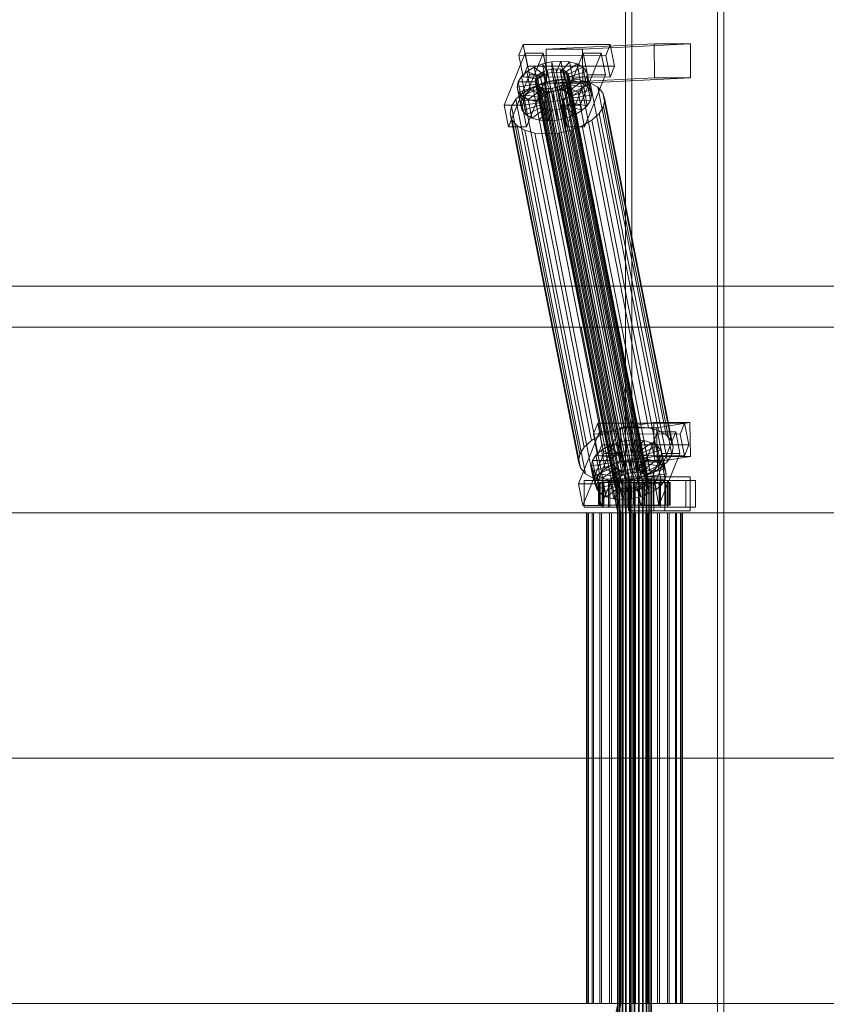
# Model space of a CAD drawing. Header units: millimetres. Extents: x -2233 to 65662, y -50530 to 6847.
# Tile 365 of 656: x 7817 to 8245, y -18130 to -17609. Entities that reach past the tile are written whole.
import ezdxf

# ---------------------------------------------------------------- set-up
doc = ezdxf.new("R2010")
doc.units = ezdxf.units.MM
doc.layers.add('superior_C01', color=7, linetype='Continuous', lineweight=0)

msp = doc.modelspace()

# ---------------------------------------------------------------- linework, layer by layer
at = {"layer": 'superior_C01'}
for p, q in [((8138.139, -17575), (8138.139, -18425)), ((8141.526, -18425), (8141.526, -17575)), ((8186.874, -18425), (8186.874, -17575)), ((8190.261, -17575), (8190.261, -18425)), ((8083.988, -17621.857), (8081.67, -17627.592)), ((8086.242, -17633.325), (8083.988, -17621.857)), ((8083.988, -17621.857), (8130.037, -17621.914)), ((8153.383, -17621.488), (8096.191, -17624.356)), ((8115.378, -17624.356), (8096.191, -17624.356)), ((8096.191, -17624.356), (8096.263, -17642.354)), ((8115.378, -17624.356), (8172.57, -17621.488)), ((8115.45, -17642.354), (8115.378, -17624.356)), ((8127.718, -17627.65), (8130.037, -17621.914)), ((8130.037, -17621.914), (8132.29, -17633.382)), ((8153.455, -17639.486), (8153.383, -17621.488)), ((8153.383, -17621.488), (8172.57, -17621.488)), ((8172.57, -17621.488), (8172.642, -17639.486)), ((8085.011, -17626.449), (8073.882, -17653.98)), ((8127.718, -17627.65), (8081.67, -17627.592)), ((8081.67, -17627.592), (8083.923, -17639.061)), ((8083.475, -17653.992), (8094.605, -17626.461)), ((8087.265, -17637.917), (8085.011, -17626.449)), ((8085.011, -17626.449), (8094.605, -17626.461)), ((8094.605, -17626.461), (8096.858, -17637.929)), ((8115.71, -17626.487), (8104.581, -17654.019)), ((8114.174, -17654.031), (8125.304, -17626.499)), ((8117.964, -17637.955), (8115.71, -17626.487)), ((8115.71, -17626.487), (8125.304, -17626.499)), ((8125.304, -17626.499), (8127.557, -17637.967)), ((8129.971, -17639.118), (8127.718, -17627.65)), ((8083.923, -17639.061), (8086.242, -17633.325)), ((8085.939, -17636.164), (8089.748, -17633.91)), ((8132.29, -17633.382), (8086.242, -17633.325)), ((8089.748, -17633.91), (8094.223, -17632.183)), ((8089.748, -17633.91), (8094.892, -17637.975)), ((8091.68, -17643.74), (8089.748, -17633.91)), ((8094.223, -17632.183), (8099.06, -17631.1)), ((8094.223, -17632.183), (8097.012, -17637.157)), ((8096.155, -17642.013), (8094.223, -17632.183)), ((8096.69, -17635.518), (8098.981, -17635.005)), ((8098.981, -17635.005), (8101.287, -17634.832)), ((8140.99, -17848.804), (8098.981, -17635.005)), ((8099.06, -17631.1), (8103.927, -17630.735)), ((8099.06, -17631.1), (8099.303, -17636.643)), ((8100.991, -17640.93), (8099.06, -17631.1)), ((8101.287, -17634.832), (8103.45, -17635.011)), ((8143.296, -17848.631), (8101.287, -17634.832)), ((8103.927, -17630.735), (8101.609, -17636.47)), ((8103.45, -17635.011), (8105.324, -17635.529)), ((8145.46, -17848.809), (8103.45, -17635.011)), ((8108.495, -17631.112), (8103.772, -17636.649)), ((8105.859, -17640.564), (8103.927, -17630.735)), ((8103.927, -17630.735), (8108.495, -17631.112)), ((8112.451, -17632.206), (8105.646, -17637.167)), ((8115.526, -17633.943), (8107.103, -17637.99)), ((8110.426, -17640.942), (8108.495, -17631.112)), ((8108.495, -17631.112), (8112.451, -17632.206)), ((8114.382, -17642.036), (8112.451, -17632.206)), ((8112.451, -17632.206), (8115.526, -17633.943)), ((8117.457, -17643.772), (8115.526, -17633.943)), ((8115.526, -17633.943), (8117.51, -17636.203)), ((8132.29, -17633.382), (8129.971, -17639.118)), ((8076.135, -17665.449), (8087.265, -17637.917)), ((8081.294, -17641.61), (8083.056, -17638.79)), ((8083.056, -17638.79), (8085.939, -17636.164)), ((8083.056, -17638.79), (8091.722, -17640.286)), ((8084.987, -17648.62), (8083.056, -17638.79)), ((8083.923, -17639.061), (8129.971, -17639.118)), ((8096.858, -17637.929), (8085.729, -17665.461)), ((8085.939, -17636.164), (8093.088, -17639.042)), ((8087.871, -17645.994), (8085.939, -17636.164)), ((8096.858, -17637.929), (8087.265, -17637.917)), ((8090.32, -17641.32), (8090.566, -17639.983)), ((8090.566, -17639.983), (8091.4, -17638.648)), ((8132.575, -17853.782), (8090.566, -17639.983)), ((8091.722, -17640.286), (8090.888, -17641.622)), ((8091.4, -17638.648), (8092.766, -17637.404)), ((8133.409, -17852.446), (8091.4, -17638.648)), ((8093.088, -17639.042), (8091.722, -17640.286)), ((8091.722, -17640.286), (8093.654, -17650.116)), ((8092.766, -17637.404), (8094.57, -17636.336)), ((8134.775, -17851.202), (8092.766, -17637.404)), ((8094.892, -17637.975), (8093.088, -17639.042)), ((8093.088, -17639.042), (8095.019, -17648.872)), ((8094.57, -17636.336), (8096.69, -17635.518)), ((8136.58, -17850.135), (8094.57, -17636.336)), ((8097.012, -17637.157), (8094.892, -17637.975)), ((8094.892, -17637.975), (8096.824, -17647.804)), ((8153.455, -17639.486), (8096.263, -17642.354)), ((8138.699, -17849.317), (8096.69, -17635.518)), ((8099.303, -17636.643), (8097.012, -17637.157)), ((8097.012, -17637.157), (8098.943, -17646.986)), ((8101.609, -17636.47), (8099.303, -17636.643)), ((8099.303, -17636.643), (8101.234, -17646.473)), ((8105.859, -17640.564), (8100.991, -17640.93)), ((8101.479, -17640.659), (8107.987, -17640.17)), ((8101.609, -17636.47), (8103.54, -17646.3)), ((8103.772, -17636.649), (8101.609, -17636.47)), ((8103.54, -17646.3), (8105.859, -17640.564)), ((8103.772, -17636.649), (8105.704, -17646.479)), ((8105.646, -17637.167), (8103.772, -17636.649)), ((8105.324, -17635.529), (8106.781, -17636.352)), ((8147.333, -17849.328), (8105.324, -17635.529)), ((8105.646, -17637.167), (8107.578, -17646.997)), ((8107.103, -17637.99), (8105.646, -17637.167)), ((8110.426, -17640.942), (8105.859, -17640.564)), ((8106.781, -17636.352), (8107.721, -17637.422)), ((8148.79, -17850.15), (8106.781, -17636.352)), ((8106.834, -17665.487), (8117.964, -17637.955)), ((8107.834, -17640.005), (8107, -17641.341)), ((8107.103, -17637.99), (8109.034, -17647.82)), ((8108.043, -17639.061), (8107.103, -17637.99)), ((8107.721, -17637.422), (8108.08, -17638.668)), ((8149.73, -17851.221), (8107.721, -17637.422)), ((8108.08, -17638.668), (8107.834, -17640.005)), ((8107.834, -17640.005), (8149.843, -17853.804)), ((8107.987, -17640.17), (8114.093, -17640.674)), ((8144.201, -17824.479), (8107.987, -17640.17)), ((8117.51, -17636.203), (8108.043, -17639.061)), ((8108.043, -17639.061), (8109.974, -17648.891)), ((8108.402, -17640.307), (8108.043, -17639.061)), ((8150.089, -17852.467), (8108.08, -17638.668)), ((8108.156, -17641.643), (8108.402, -17640.307)), ((8118.268, -17638.834), (8108.402, -17640.307)), ((8108.402, -17640.307), (8110.333, -17650.137)), ((8172.642, -17639.486), (8115.45, -17642.354)), ((8127.557, -17637.967), (8116.427, -17665.499)), ((8119.441, -17646.033), (8117.51, -17636.203)), ((8117.51, -17636.203), (8118.268, -17638.834)), ((8118.268, -17638.834), (8117.749, -17641.655)), ((8127.557, -17637.967), (8117.964, -17637.955)), ((8120.2, -17648.664), (8118.268, -17638.834)), ((8172.642, -17639.486), (8153.455, -17639.486)), ((8080.775, -17644.431), (8081.294, -17641.61)), ((8080.775, -17644.431), (8090.642, -17642.958)), ((8081.534, -17647.062), (8080.775, -17644.431)), ((8082.707, -17654.261), (8080.775, -17644.431)), ((8081.294, -17641.61), (8090.888, -17641.622)), ((8083.226, -17651.44), (8081.294, -17641.61)), ((8081.534, -17647.062), (8091.001, -17644.204)), ((8083.518, -17649.322), (8091.941, -17645.275)), ((8083.939, -17647.428), (8089.031, -17644.416)), ((8091.68, -17643.74), (8087.871, -17645.994)), ((8089.031, -17644.416), (8095.014, -17642.107)), ((8125.246, -17828.725), (8089.031, -17644.416)), ((8090.679, -17642.566), (8090.32, -17641.32)), ((8132.329, -17855.119), (8090.32, -17641.32)), ((8090.888, -17641.622), (8090.642, -17642.958)), ((8090.642, -17642.958), (8091.001, -17644.204)), ((8090.642, -17642.958), (8092.573, -17652.788)), ((8091.619, -17643.637), (8090.679, -17642.566)), ((8132.688, -17856.365), (8090.679, -17642.566)), ((8090.888, -17641.622), (8092.819, -17651.452)), ((8091.001, -17644.204), (8091.941, -17645.275)), ((8091.001, -17644.204), (8092.933, -17654.034)), ((8093.076, -17644.459), (8091.619, -17643.637)), ((8133.628, -17857.435), (8091.619, -17643.637)), ((8096.155, -17642.013), (8091.68, -17643.74)), ((8096.824, -17647.804), (8091.68, -17643.74)), ((8091.941, -17645.275), (8093.398, -17646.098)), ((8091.941, -17645.275), (8093.872, -17655.105)), ((8094.95, -17644.978), (8093.076, -17644.459)), ((8135.085, -17858.258), (8093.076, -17644.459)), ((8097.113, -17645.156), (8094.95, -17644.978)), ((8136.959, -17858.776), (8094.95, -17644.978)), ((8095.014, -17642.107), (8101.479, -17640.659)), ((8131.229, -17826.416), (8095.014, -17642.107)), ((8100.991, -17640.93), (8096.155, -17642.013)), ((8098.943, -17646.986), (8096.155, -17642.013)), ((8096.263, -17642.354), (8115.45, -17642.354)), ((8099.419, -17644.983), (8097.113, -17645.156)), ((8139.122, -17858.955), (8097.113, -17645.156)), ((8101.71, -17644.47), (8099.419, -17644.983)), ((8141.428, -17858.782), (8099.419, -17644.983)), ((8101.234, -17646.473), (8100.991, -17640.93)), ((8137.694, -17824.968), (8101.479, -17640.659)), ((8103.83, -17643.652), (8101.71, -17644.47)), ((8143.719, -17858.269), (8101.71, -17644.47)), ((8102.032, -17646.108), (8104.151, -17645.29)), ((8105.634, -17642.585), (8103.83, -17643.652)), ((8145.839, -17857.451), (8103.83, -17643.652)), ((8104.151, -17645.29), (8105.956, -17644.223)), ((8109.295, -17649.355), (8104.151, -17645.29)), ((8104.151, -17645.29), (8106.083, -17655.12)), ((8107, -17641.341), (8105.634, -17642.585)), ((8147.643, -17856.383), (8105.634, -17642.585)), ((8105.704, -17646.479), (8110.426, -17640.942)), ((8105.956, -17644.223), (8107.322, -17642.979)), ((8113.105, -17647.101), (8105.956, -17644.223)), ((8105.956, -17644.223), (8107.887, -17654.053)), ((8149.009, -17855.139), (8107, -17641.341)), ((8107.322, -17642.979), (8108.156, -17641.643)), ((8115.988, -17644.475), (8107.322, -17642.979)), ((8107.322, -17642.979), (8109.253, -17652.809)), ((8107.578, -17646.997), (8114.382, -17642.036)), ((8108.156, -17641.643), (8117.749, -17641.655)), ((8110.087, -17651.473), (8108.156, -17641.643)), ((8109.034, -17647.82), (8117.457, -17643.772)), ((8114.382, -17642.036), (8110.426, -17640.942)), ((8115.988, -17644.475), (8113.105, -17647.101)), ((8114.093, -17640.674), (8119.381, -17642.137)), ((8150.307, -17824.984), (8114.093, -17640.674)), ((8117.457, -17643.772), (8114.382, -17642.036)), ((8117.749, -17641.655), (8115.988, -17644.475)), ((8117.919, -17654.305), (8115.988, -17644.475)), ((8119.441, -17646.033), (8117.457, -17643.772)), ((8117.749, -17641.655), (8119.681, -17651.485)), ((8119.381, -17642.137), (8123.492, -17644.459)), ((8155.596, -17826.446), (8119.381, -17642.137)), ((8123.492, -17644.459), (8126.144, -17647.481)), ((8159.707, -17828.768), (8123.492, -17644.459)), ((8077.73, -17654.709), (8080.084, -17650.939)), ((8080.084, -17650.939), (8083.939, -17647.428)), ((8116.299, -17835.248), (8080.084, -17650.939)), ((8083.518, -17649.322), (8081.534, -17647.062)), ((8083.465, -17656.892), (8081.534, -17647.062)), ((8084.987, -17648.62), (8083.226, -17651.44)), ((8086.593, -17651.059), (8083.518, -17649.322)), ((8085.449, -17659.152), (8083.518, -17649.322)), ((8120.154, -17831.737), (8083.939, -17647.428)), ((8087.871, -17645.994), (8084.987, -17648.62)), ((8093.654, -17650.116), (8084.987, -17648.62)), ((8086.593, -17651.059), (8093.398, -17646.098)), ((8095.019, -17648.872), (8087.871, -17645.994)), ((8090.549, -17652.153), (8095.271, -17646.616)), ((8092.819, -17651.452), (8093.654, -17650.116)), ((8093.398, -17646.098), (8095.271, -17646.616)), ((8093.398, -17646.098), (8095.329, -17655.927)), ((8093.654, -17650.116), (8095.019, -17648.872)), ((8095.019, -17648.872), (8096.824, -17647.804)), ((8095.116, -17652.53), (8097.435, -17646.795)), ((8095.271, -17646.616), (8097.435, -17646.795)), ((8095.271, -17646.616), (8097.203, -17656.446)), ((8096.824, -17647.804), (8098.943, -17646.986)), ((8097.435, -17646.795), (8099.741, -17646.622)), ((8097.435, -17646.795), (8099.366, -17656.624)), ((8098.943, -17646.986), (8101.234, -17646.473)), ((8099.741, -17646.622), (8102.032, -17646.108)), ((8099.984, -17652.165), (8099.741, -17646.622)), ((8099.741, -17646.622), (8101.672, -17656.451)), ((8101.234, -17646.473), (8103.54, -17646.3)), ((8104.82, -17651.082), (8102.032, -17646.108)), ((8102.032, -17646.108), (8103.963, -17655.938)), ((8103.54, -17646.3), (8105.704, -17646.479)), ((8109.295, -17649.355), (8104.82, -17651.082)), ((8105.704, -17646.479), (8107.578, -17646.997)), ((8107.578, -17646.997), (8109.034, -17647.82)), ((8109.034, -17647.82), (8109.974, -17648.891)), ((8113.105, -17647.101), (8109.295, -17649.355)), ((8111.227, -17659.184), (8109.295, -17649.355)), ((8109.974, -17648.891), (8119.441, -17646.033)), ((8109.974, -17648.891), (8110.333, -17650.137)), ((8110.333, -17650.137), (8110.087, -17651.473)), ((8110.333, -17650.137), (8120.2, -17648.664)), ((8115.036, -17656.931), (8113.105, -17647.101)), ((8120.2, -17648.664), (8119.441, -17646.033)), ((8119.681, -17651.485), (8120.2, -17648.664)), ((8126.144, -17647.481), (8127.158, -17650.998)), ((8162.359, -17831.79), (8126.144, -17647.481)), ((8127.158, -17650.998), (8126.464, -17654.769)), ((8163.373, -17835.307), (8127.158, -17650.998)), ((8083.475, -17653.992), (8073.882, -17653.98)), ((8073.882, -17653.98), (8076.135, -17665.449)), ((8077.036, -17658.48), (8077.73, -17654.709)), ((8113.945, -17839.018), (8077.73, -17654.709)), ((8083.226, -17651.44), (8082.707, -17654.261)), ((8092.573, -17652.788), (8082.707, -17654.261)), ((8082.707, -17654.261), (8083.465, -17656.892)), ((8092.819, -17651.452), (8083.226, -17651.44)), ((8092.933, -17654.034), (8083.465, -17656.892)), ((8085.729, -17665.461), (8083.475, -17653.992)), ((8093.872, -17655.105), (8085.449, -17659.152)), ((8090.549, -17652.153), (8086.593, -17651.059)), ((8088.524, -17660.889), (8086.593, -17651.059)), ((8095.329, -17655.927), (8088.524, -17660.889)), ((8095.116, -17652.53), (8090.549, -17652.153)), ((8092.48, -17661.983), (8090.549, -17652.153)), ((8092.573, -17652.788), (8092.819, -17651.452)), ((8092.933, -17654.034), (8092.573, -17652.788)), ((8093.872, -17655.105), (8092.933, -17654.034)), ((8095.329, -17655.927), (8093.872, -17655.105)), ((8099.984, -17652.165), (8095.116, -17652.53)), ((8097.048, -17662.36), (8095.116, -17652.53)), ((8097.203, -17656.446), (8095.329, -17655.927)), ((8104.82, -17651.082), (8099.984, -17652.165)), ((8101.916, -17661.995), (8099.984, -17652.165)), ((8103.963, -17655.938), (8101.672, -17656.451)), ((8106.083, -17655.12), (8103.963, -17655.938)), ((8103.963, -17655.938), (8106.752, -17660.912)), ((8114.174, -17654.031), (8104.581, -17654.019)), ((8104.581, -17654.019), (8106.834, -17665.487)), ((8106.752, -17660.912), (8104.82, -17651.082)), ((8107.887, -17654.053), (8106.083, -17655.12)), ((8106.083, -17655.12), (8111.227, -17659.184)), ((8109.253, -17652.809), (8107.887, -17654.053)), ((8107.887, -17654.053), (8115.036, -17656.931)), ((8110.087, -17651.473), (8109.253, -17652.809)), ((8109.253, -17652.809), (8117.919, -17654.305)), ((8119.681, -17651.485), (8110.087, -17651.473)), ((8116.427, -17665.499), (8114.174, -17654.031)), ((8115.036, -17656.931), (8117.919, -17654.305)), ((8117.919, -17654.305), (8119.681, -17651.485)), ((8126.464, -17654.769), (8124.11, -17658.539)), ((8126.464, -17654.769), (8162.679, -17839.078)), ((8078.05, -17661.997), (8077.036, -17658.48)), ((8113.251, -17842.789), (8077.036, -17658.48)), ((8083.465, -17656.892), (8085.449, -17659.152)), ((8085.449, -17659.152), (8088.524, -17660.889)), ((8088.524, -17660.889), (8092.48, -17661.983)), ((8097.203, -17656.446), (8092.48, -17661.983)), ((8099.366, -17656.624), (8097.048, -17662.36)), ((8099.366, -17656.624), (8097.203, -17656.446)), ((8101.672, -17656.451), (8099.366, -17656.624)), ((8101.672, -17656.451), (8101.916, -17661.995)), ((8101.916, -17661.995), (8106.752, -17660.912)), ((8106.752, -17660.912), (8111.227, -17659.184)), ((8111.227, -17659.184), (8115.036, -17656.931)), ((8124.11, -17658.539), (8120.255, -17662.05)), ((8160.325, -17842.848), (8124.11, -17658.539)), ((8076.135, -17665.449), (8085.729, -17665.461)), ((8080.702, -17665.019), (8078.05, -17661.997)), ((8114.265, -17846.306), (8078.05, -17661.997)), ((8084.813, -17667.341), (8080.702, -17665.019)), ((8116.917, -17849.328), (8080.702, -17665.019)), ((8092.48, -17661.983), (8097.048, -17662.36)), ((8097.048, -17662.36), (8101.916, -17661.995)), ((8106.834, -17665.487), (8116.427, -17665.499)), ((8115.163, -17665.062), (8109.18, -17667.371)), ((8120.255, -17662.05), (8115.163, -17665.062)), ((8151.378, -17849.371), (8115.163, -17665.062)), ((8156.47, -17846.359), (8120.255, -17662.05)), ((8090.102, -17668.803), (8084.813, -17667.341)), ((8121.028, -17851.65), (8084.813, -17667.341)), ((8096.208, -17669.308), (8090.102, -17668.803)), ((8126.317, -17853.113), (8090.102, -17668.803)), ((8102.715, -17668.819), (8096.208, -17669.308)), ((8132.423, -17853.617), (8096.208, -17669.308)), ((8109.18, -17667.371), (8102.715, -17668.819)), ((8138.93, -17853.128), (8102.715, -17668.819)), ((8145.395, -17851.68), (8109.18, -17667.371)), ((1105.699, -17750), (10210.031, -17750)), ((10211.451, -17750), (1107.119, -17750)), ((7538.801, -17771.702), (8114.694, -17771.702)), ((8116.378, -17771.702), (7540.485, -17771.702)), ((8114.694, -17771.702), (8134.009, -17870)), ((8114.694, -17771.702), (8116.378, -17771.702)), ((8114.694, -17771.702), (8546.614, -17771.702)), ((8135.692, -17870), (8116.378, -17771.702)), ((8548.297, -17771.702), (8116.378, -17771.702)), ((8123.422, -17822.549), (8121.104, -17828.285)), ((8125.676, -17834.017), (8123.422, -17822.549)), ((8123.422, -17822.549), (8169.471, -17822.606)), ((8153.072, -17822.189), (8135.544, -17825.057)), ((8153.307, -17840.17), (8153.072, -17822.189)), ((8153.072, -17822.189), (8172.259, -17822.189)), ((8154.73, -17825.057), (8172.259, -17822.189)), ((8167.152, -17828.342), (8169.471, -17822.606)), ((8169.471, -17822.606), (8171.724, -17834.074)), ((8172.259, -17822.189), (8172.493, -17840.17)), ((8124.445, -17827.141), (8113.316, -17854.673)), ((8167.152, -17828.342), (8121.104, -17828.285)), ((8121.104, -17828.285), (8123.357, -17839.753)), ((8122.909, -17854.685), (8134.039, -17827.153)), ((8126.699, -17838.609), (8124.445, -17827.141)), ((8124.445, -17827.141), (8134.039, -17827.153)), ((8131.229, -17826.416), (8125.246, -17828.725)), ((8137.694, -17824.968), (8131.229, -17826.416)), ((8134.039, -17827.153), (8136.292, -17838.621)), ((8154.73, -17825.057), (8135.544, -17825.057)), ((8135.544, -17825.057), (8135.778, -17843.038)), ((8144.201, -17824.479), (8137.694, -17824.968)), ((8155.144, -17827.179), (8144.015, -17854.711)), ((8150.307, -17824.984), (8144.201, -17824.479)), ((8155.596, -17826.446), (8150.307, -17824.984)), ((8153.608, -17854.723), (8164.738, -17827.191)), ((8154.965, -17843.038), (8154.73, -17825.057)), ((8157.398, -17838.647), (8155.144, -17827.179)), ((8155.144, -17827.179), (8164.738, -17827.191)), ((8159.707, -17828.768), (8155.596, -17826.446)), ((8164.738, -17827.191), (8166.991, -17838.659)), ((8169.405, -17839.81), (8167.152, -17828.342)), ((8120.154, -17831.737), (8116.299, -17835.248)), ((8125.246, -17828.725), (8120.154, -17831.737)), ((8129.182, -17834.603), (8133.657, -17832.875)), ((8133.657, -17832.875), (8138.494, -17831.792)), ((8133.657, -17832.875), (8136.446, -17837.849)), ((8135.589, -17842.705), (8133.657, -17832.875)), ((8138.494, -17831.792), (8143.361, -17831.427)), ((8138.494, -17831.792), (8138.737, -17837.336)), ((8140.425, -17841.622), (8138.494, -17831.792)), ((8143.361, -17831.427), (8141.043, -17837.163)), ((8147.929, -17831.804), (8143.206, -17837.341)), ((8145.293, -17841.257), (8143.361, -17831.427)), ((8143.361, -17831.427), (8147.929, -17831.804)), ((8151.885, -17832.898), (8145.08, -17837.86)), ((8149.86, -17841.634), (8147.929, -17831.804)), ((8147.929, -17831.804), (8151.885, -17832.898)), ((8153.816, -17842.728), (8151.885, -17832.898)), ((8151.885, -17832.898), (8154.96, -17834.635)), ((8162.359, -17831.79), (8159.707, -17828.768)), ((8163.373, -17835.307), (8162.359, -17831.79)), ((8116.299, -17835.248), (8113.945, -17839.018)), ((8115.569, -17866.141), (8126.699, -17838.609)), ((8122.49, -17839.482), (8125.373, -17836.856)), ((8123.357, -17839.753), (8125.676, -17834.017)), ((8136.292, -17838.621), (8125.163, -17866.153)), ((8125.373, -17836.856), (8129.182, -17834.603)), ((8125.373, -17836.856), (8132.522, -17839.734)), ((8127.305, -17846.686), (8125.373, -17836.856)), ((8171.724, -17834.074), (8125.676, -17834.017)), ((8136.292, -17838.621), (8126.699, -17838.609)), ((8129.182, -17834.603), (8134.326, -17838.667)), ((8131.114, -17844.433), (8129.182, -17834.603)), ((8134.326, -17838.667), (8132.522, -17839.734)), ((8136.446, -17837.849), (8134.326, -17838.667)), ((8134.326, -17838.667), (8136.258, -17848.497)), ((8138.737, -17837.336), (8136.446, -17837.849)), ((8136.446, -17837.849), (8138.377, -17847.679)), ((8141.043, -17837.163), (8138.737, -17837.336)), ((8138.737, -17837.336), (8140.668, -17847.165)), ((8141.043, -17837.163), (8142.974, -17846.992)), ((8143.206, -17837.341), (8141.043, -17837.163)), ((8143.206, -17837.341), (8145.138, -17847.171)), ((8145.08, -17837.86), (8143.206, -17837.341)), ((8145.08, -17837.86), (8147.012, -17847.689)), ((8146.537, -17838.682), (8145.08, -17837.86)), ((8146.268, -17866.179), (8157.398, -17838.647)), ((8154.96, -17834.635), (8146.537, -17838.682)), ((8146.537, -17838.682), (8148.468, -17848.512)), ((8147.477, -17839.753), (8146.537, -17838.682)), ((8156.944, -17836.895), (8147.477, -17839.753)), ((8156.891, -17844.465), (8154.96, -17834.635)), ((8154.96, -17834.635), (8156.944, -17836.895)), ((8166.991, -17838.659), (8155.861, -17866.191)), ((8158.875, -17846.725), (8156.944, -17836.895)), ((8156.944, -17836.895), (8157.702, -17839.526)), ((8166.991, -17838.659), (8157.398, -17838.647)), ((8162.679, -17839.078), (8163.373, -17835.307)), ((8171.724, -17834.074), (8169.405, -17839.81)), ((8113.945, -17839.018), (8113.251, -17842.789)), ((8113.251, -17842.789), (8114.265, -17846.306)), ((8120.209, -17845.123), (8120.728, -17842.302)), ((8120.209, -17845.123), (8130.076, -17843.65)), ((8120.728, -17842.302), (8122.49, -17839.482)), ((8120.728, -17842.302), (8130.322, -17842.314)), ((8122.66, -17852.132), (8120.728, -17842.302)), ((8122.49, -17839.482), (8131.156, -17840.978)), ((8124.421, -17849.312), (8122.49, -17839.482)), ((8123.357, -17839.753), (8169.405, -17839.81)), ((8130.322, -17842.314), (8130.076, -17843.65)), ((8130.076, -17843.65), (8130.435, -17844.897)), ((8130.076, -17843.65), (8132.007, -17853.48)), ((8131.156, -17840.978), (8130.322, -17842.314)), ((8130.322, -17842.314), (8132.253, -17852.144)), ((8135.589, -17842.705), (8131.114, -17844.433)), ((8132.522, -17839.734), (8131.156, -17840.978)), ((8131.156, -17840.978), (8133.088, -17850.808)), ((8132.522, -17839.734), (8134.453, -17849.564)), ((8140.425, -17841.622), (8135.589, -17842.705)), ((8138.377, -17847.679), (8135.589, -17842.705)), ((8153.307, -17840.17), (8135.778, -17843.038)), ((8135.778, -17843.038), (8154.965, -17843.038)), ((8145.293, -17841.257), (8140.425, -17841.622)), ((8140.668, -17847.165), (8140.425, -17841.622)), ((8142.974, -17846.992), (8145.293, -17841.257)), ((8145.138, -17847.171), (8149.86, -17841.634)), ((8149.86, -17841.634), (8145.293, -17841.257)), ((8145.39, -17844.915), (8146.756, -17843.671)), ((8146.756, -17843.671), (8147.59, -17842.335)), ((8155.422, -17845.167), (8146.756, -17843.671)), ((8146.756, -17843.671), (8148.687, -17853.501)), ((8147.012, -17847.689), (8153.816, -17842.728)), ((8147.477, -17839.753), (8149.408, -17849.583)), ((8147.836, -17840.999), (8147.477, -17839.753)), ((8147.59, -17842.335), (8147.836, -17840.999)), ((8147.59, -17842.335), (8157.183, -17842.347)), ((8149.521, -17852.165), (8147.59, -17842.335)), ((8157.702, -17839.526), (8147.836, -17840.999)), ((8147.836, -17840.999), (8149.767, -17850.829)), ((8153.816, -17842.728), (8149.86, -17841.634)), ((8172.493, -17840.17), (8153.307, -17840.17)), ((8156.891, -17844.465), (8153.816, -17842.728)), ((8172.493, -17840.17), (8154.965, -17843.038)), ((8157.183, -17842.347), (8155.422, -17845.167)), ((8156.47, -17846.359), (8160.325, -17842.848)), ((8157.702, -17839.526), (8157.183, -17842.347)), ((8157.183, -17842.347), (8159.115, -17852.177)), ((8159.634, -17849.356), (8157.702, -17839.526)), ((8160.325, -17842.848), (8162.679, -17839.078)), ((8114.265, -17846.306), (8116.917, -17849.328)), ((8120.968, -17847.754), (8120.209, -17845.123)), ((8122.141, -17854.953), (8120.209, -17845.123)), ((8120.968, -17847.754), (8130.435, -17844.897)), ((8122.952, -17850.015), (8120.968, -17847.754)), ((8122.899, -17857.584), (8120.968, -17847.754)), ((8122.952, -17850.015), (8131.375, -17845.967)), ((8127.305, -17846.686), (8124.421, -17849.312)), ((8126.027, -17851.751), (8132.832, -17846.79)), ((8131.114, -17844.433), (8127.305, -17846.686)), ((8134.453, -17849.564), (8127.305, -17846.686)), ((8129.983, -17852.845), (8134.705, -17847.308)), ((8130.435, -17844.897), (8131.375, -17845.967)), ((8130.435, -17844.897), (8132.367, -17854.726)), ((8136.258, -17848.497), (8131.114, -17844.433)), ((8131.375, -17845.967), (8132.832, -17846.79)), ((8131.375, -17845.967), (8133.306, -17855.797)), ((8132.832, -17846.79), (8134.705, -17847.308)), ((8132.832, -17846.79), (8134.763, -17856.62)), ((8134.453, -17849.564), (8136.258, -17848.497)), ((8134.55, -17853.223), (8136.869, -17847.487)), ((8134.705, -17847.308), (8136.869, -17847.487)), ((8134.705, -17847.308), (8136.637, -17857.138)), ((8136.258, -17848.497), (8138.377, -17847.679)), ((8136.869, -17847.487), (8139.175, -17847.314)), ((8136.869, -17847.487), (8138.8, -17857.317)), ((8138.377, -17847.679), (8140.668, -17847.165)), ((8140.99, -17848.804), (8138.699, -17849.317)), ((8139.175, -17847.314), (8141.466, -17846.801)), ((8139.418, -17852.857), (8139.175, -17847.314)), ((8139.175, -17847.314), (8141.106, -17857.144)), ((8140.668, -17847.165), (8142.974, -17846.992)), ((8143.296, -17848.631), (8140.99, -17848.804)), ((8141.466, -17846.801), (8143.585, -17845.983)), ((8144.254, -17851.774), (8141.466, -17846.801)), ((8141.466, -17846.801), (8143.397, -17856.631)), ((8142.974, -17846.992), (8145.138, -17847.171)), ((8145.46, -17848.809), (8143.296, -17848.631)), ((8143.585, -17845.983), (8145.39, -17844.915)), ((8148.729, -17850.047), (8143.585, -17845.983)), ((8143.585, -17845.983), (8145.517, -17855.812)), ((8145.138, -17847.171), (8147.012, -17847.689)), ((8152.539, -17847.793), (8145.39, -17844.915)), ((8145.39, -17844.915), (8147.321, -17854.745)), ((8147.333, -17849.328), (8145.46, -17848.809)), ((8147.012, -17847.689), (8148.468, -17848.512)), ((8148.468, -17848.512), (8156.891, -17844.465)), ((8148.468, -17848.512), (8149.408, -17849.583)), ((8152.539, -17847.793), (8148.729, -17850.047)), ((8149.408, -17849.583), (8158.875, -17846.725)), ((8151.378, -17849.371), (8156.47, -17846.359)), ((8155.422, -17845.167), (8152.539, -17847.793)), ((8154.47, -17857.623), (8152.539, -17847.793)), ((8157.353, -17854.997), (8155.422, -17845.167)), ((8158.875, -17846.725), (8156.891, -17844.465)), ((8159.634, -17849.356), (8158.875, -17846.725)), ((8125.817, -17853), (8116.224, -17853)), ((8116.224, -17853), (8116.224, -17867)), ((8129.772, -17853), (8116.224, -17853)), ((8116.917, -17849.328), (8121.028, -17851.65)), ((8121.028, -17851.65), (8126.317, -17853.113)), ((8122.66, -17852.132), (8122.141, -17854.953)), ((8132.007, -17853.48), (8122.141, -17854.953)), ((8124.421, -17849.312), (8122.66, -17852.132)), ((8132.253, -17852.144), (8122.66, -17852.132)), ((8126.027, -17851.751), (8122.952, -17850.015)), ((8124.883, -17859.844), (8122.952, -17850.015)), ((8124.395, -17854), (8123.867, -17854)), ((8123.867, -17854), (8133.864, -17854)), ((8123.867, -17866), (8123.867, -17854)), ((8123.867, -17854), (8124.634, -17854)), ((8126.181, -17854), (8124.395, -17854)), ((8124.395, -17854), (8134.114, -17854)), ((8124.395, -17866), (8124.395, -17854)), ((8133.088, -17850.808), (8124.421, -17849.312)), ((8124.634, -17854), (8134.228, -17854)), ((8124.634, -17866), (8124.634, -17854)), ((8124.634, -17854), (8126.643, -17854)), ((8125.817, -17867), (8125.817, -17853)), ((8125.817, -17853), (8139.365, -17853)), ((8129.983, -17852.845), (8126.027, -17851.751)), ((8127.958, -17861.581), (8126.027, -17851.751)), ((8129.104, -17854), (8126.181, -17854)), ((8126.181, -17854), (8134.96, -17854)), ((8126.181, -17866), (8126.181, -17854)), ((8126.317, -17853.113), (8132.423, -17853.617)), ((8172.378, -17853), (8126.329, -17853)), ((8126.329, -17853), (8126.329, -17867)), ((8129.152, -17853), (8126.329, -17853)), ((8126.643, -17854), (8135.179, -17854)), ((8126.643, -17866), (8126.643, -17854)), ((8126.643, -17854), (8129.758, -17854)), ((8132.964, -17854), (8129.104, -17854)), ((8129.104, -17854), (8136.345, -17854)), ((8129.104, -17866), (8129.104, -17854)), ((8129.152, -17867), (8129.152, -17853)), ((8129.152, -17853), (8175.2, -17853)), ((8129.758, -17854), (8136.655, -17854)), ((8129.758, -17866), (8129.758, -17854)), ((8129.758, -17854), (8133.765, -17854)), ((8129.772, -17867), (8129.772, -17853)), ((8129.772, -17853), (8139.365, -17853)), ((8134.55, -17853.223), (8129.983, -17852.845)), ((8131.914, -17862.675), (8129.983, -17852.845)), ((8132.007, -17853.48), (8132.253, -17852.144)), ((8132.367, -17854.726), (8132.007, -17853.48)), ((8132.253, -17852.144), (8133.088, -17850.808)), ((8132.575, -17853.782), (8132.329, -17855.119)), ((8132.423, -17853.617), (8138.93, -17853.128)), ((8133.409, -17852.446), (8132.575, -17853.782)), ((8137.499, -17854), (8132.964, -17854)), ((8132.964, -17854), (8138.173, -17854)), ((8132.964, -17866), (8132.964, -17854)), ((8133.088, -17850.808), (8134.453, -17849.564)), ((8134.775, -17851.202), (8133.409, -17852.446)), ((8133.765, -17854), (8138.553, -17854)), ((8133.765, -17866), (8133.765, -17854)), ((8133.765, -17854), (8138.392, -17854)), ((8134.114, -17852), (8133.864, -17852)), ((8133.864, -17852), (8134.228, -17852)), ((8133.864, -18148), (8133.864, -17852)), ((8133.864, -17854), (8134.114, -17854)), ((8133.864, -17854), (8133.864, -17866)), ((8134.228, -17854), (8133.864, -17854)), ((8134.96, -17852), (8134.114, -17852)), ((8134.114, -18148), (8134.114, -17852)), ((8134.114, -17854), (8134.96, -17854)), ((8134.114, -17854), (8134.114, -17866)), ((8134.228, -17852), (8135.179, -17852)), ((8134.228, -18148), (8134.228, -17852)), ((8134.228, -17854), (8134.228, -17866)), ((8135.179, -17854), (8134.228, -17854)), ((8139.418, -17852.857), (8134.55, -17853.223)), ((8136.482, -17863.052), (8134.55, -17853.223)), ((8136.58, -17850.135), (8134.775, -17851.202)), ((8136.345, -17852), (8134.96, -17852)), ((8134.96, -18148), (8134.96, -17852)), ((8134.96, -17854), (8136.345, -17854)), ((8134.96, -17854), (8134.96, -17866)), ((8135.179, -17852), (8136.655, -17852)), ((8135.179, -18148), (8135.179, -17852)), ((8135.179, -17854), (8135.179, -17866)), ((8136.655, -17854), (8135.179, -17854)), ((8138.173, -17852), (8136.345, -17852)), ((8136.345, -18148), (8136.345, -17852)), ((8136.345, -17854), (8138.173, -17854)), ((8136.345, -17854), (8136.345, -17866)), ((8138.699, -17849.317), (8136.58, -17850.135)), ((8136.655, -17852), (8138.553, -17852)), ((8136.655, -18148), (8136.655, -17852)), ((8136.655, -17854), (8136.655, -17866)), ((8138.553, -17854), (8136.655, -17854)), ((8142.399, -17854), (8137.499, -17854)), ((8137.499, -17854), (8140.321, -17854)), ((8137.499, -17866), (8137.499, -17854)), ((8140.321, -17852), (8138.173, -17852)), ((8138.173, -18148), (8138.173, -17852)), ((8138.173, -17854), (8140.321, -17854)), ((8138.173, -17854), (8138.173, -17866)), ((8138.392, -17854), (8140.745, -17854)), ((8138.392, -17866), (8138.392, -17854)), ((8138.392, -17854), (8143.324, -17854)), ((8138.553, -17852), (8140.745, -17852)), ((8138.553, -18148), (8138.553, -17852)), ((8138.553, -17854), (8138.553, -17866)), ((8140.745, -17854), (8138.553, -17854)), ((8138.93, -17853.128), (8145.395, -17851.68)), ((8139.365, -17853), (8139.365, -17867)), ((8144.254, -17851.774), (8139.418, -17852.857)), ((8141.35, -17862.687), (8139.418, -17852.857)), ((8158.947, -17851), (8139.76, -17851)), ((8139.76, -17851), (8139.76, -17869)), ((8153.195, -17851), (8139.76, -17851)), ((8142.643, -17852), (8140.321, -17852)), ((8140.321, -18148), (8140.321, -17852)), ((8140.321, -17854), (8142.643, -17854)), ((8140.321, -17854), (8140.321, -17866)), ((8140.745, -17852), (8143.081, -17852)), ((8140.745, -18148), (8140.745, -17852)), ((8140.745, -17854), (8140.745, -17866)), ((8143.081, -17854), (8140.745, -17854)), ((8147.331, -17854), (8142.399, -17854)), ((8142.399, -17854), (8142.643, -17854)), ((8142.399, -17866), (8142.399, -17854)), ((8144.979, -17852), (8142.643, -17852)), ((8142.643, -18148), (8142.643, -17852)), ((8142.643, -17854), (8144.979, -17854)), ((8142.643, -17854), (8142.643, -17866)), ((8143.081, -17852), (8145.402, -17852)), ((8143.081, -18148), (8143.081, -17852)), ((8143.324, -17854), (8143.081, -17854)), ((8143.081, -17854), (8143.081, -17866)), ((8145.402, -17854), (8143.081, -17854)), ((8143.324, -17866), (8143.324, -17854)), ((8143.324, -17854), (8148.225, -17854)), ((8148.729, -17850.047), (8144.254, -17851.774)), ((8146.186, -17861.604), (8144.254, -17851.774)), ((8147.171, -17852), (8144.979, -17852)), ((8144.979, -18148), (8144.979, -17852)), ((8147.331, -17854), (8144.979, -17854)), ((8144.979, -17854), (8147.171, -17854)), ((8144.979, -17854), (8144.979, -17866)), ((8145.395, -17851.68), (8151.378, -17849.371)), ((8145.402, -17852), (8147.55, -17852)), ((8145.402, -18148), (8145.402, -17852)), ((8148.225, -17854), (8145.402, -17854)), ((8145.402, -17854), (8145.402, -17866)), ((8147.55, -17854), (8145.402, -17854)), ((8156.516, -17853), (8146.923, -17853)), ((8146.923, -17853), (8146.923, -17867)), ((8160.471, -17853), (8146.923, -17853)), ((8149.069, -17852), (8147.171, -17852)), ((8147.171, -18148), (8147.171, -17852)), ((8151.958, -17854), (8147.171, -17854)), ((8147.171, -17854), (8149.069, -17854)), ((8147.171, -17854), (8147.171, -17866)), ((8148.687, -17853.501), (8147.321, -17854.745)), ((8151.958, -17854), (8147.331, -17854)), ((8147.331, -17866), (8147.331, -17854)), ((8148.79, -17850.15), (8147.333, -17849.328)), ((8147.55, -17852), (8149.379, -17852)), ((8147.55, -18148), (8147.55, -17852)), ((8152.759, -17854), (8147.55, -17854)), ((8147.55, -17854), (8147.55, -17866)), ((8149.379, -17854), (8147.55, -17854)), ((8148.225, -17866), (8148.225, -17854)), ((8148.225, -17854), (8152.759, -17854)), ((8149.521, -17852.165), (8148.687, -17853.501)), ((8148.687, -17853.501), (8157.353, -17854.997)), ((8150.661, -17859.877), (8148.729, -17850.047)), ((8149.73, -17851.221), (8148.79, -17850.15)), ((8149.009, -17855.139), (8149.843, -17853.804)), ((8150.544, -17852), (8149.069, -17852)), ((8149.069, -18148), (8149.069, -17852)), ((8155.966, -17854), (8149.069, -17854)), ((8149.069, -17854), (8150.544, -17854)), ((8149.069, -17854), (8149.069, -17866)), ((8149.379, -17852), (8150.763, -17852)), ((8149.379, -18148), (8149.379, -17852)), ((8156.62, -17854), (8149.379, -17854)), ((8149.379, -17854), (8149.379, -17866)), ((8150.763, -17854), (8149.379, -17854)), ((8149.408, -17849.583), (8149.767, -17850.829)), ((8149.767, -17850.829), (8149.521, -17852.165)), ((8159.115, -17852.177), (8149.521, -17852.165)), ((8150.089, -17852.467), (8149.73, -17851.221)), ((8149.767, -17850.829), (8159.634, -17849.356)), ((8149.843, -17853.804), (8150.089, -17852.467)), ((8151.496, -17852), (8150.544, -17852)), ((8150.544, -18148), (8150.544, -17852)), ((8159.08, -17854), (8150.544, -17854)), ((8150.544, -17854), (8151.496, -17854)), ((8150.544, -17854), (8150.544, -17866)), ((8150.763, -17852), (8151.609, -17852)), ((8150.763, -18148), (8150.763, -17852)), ((8159.543, -17854), (8150.763, -17854)), ((8150.763, -17854), (8150.763, -17866)), ((8151.609, -17854), (8150.763, -17854)), ((8151.859, -17852), (8151.496, -17852)), ((8151.496, -17852), (8151.496, -18148)), ((8151.496, -17854), (8161.089, -17854)), ((8151.496, -17866), (8151.496, -17854)), ((8151.496, -17854), (8151.859, -17854)), ((8151.609, -17852), (8151.859, -17852)), ((8151.609, -18148), (8151.609, -17852)), ((8161.329, -17854), (8151.609, -17854)), ((8151.609, -17854), (8151.609, -17866)), ((8151.859, -17854), (8151.609, -17854)), ((8151.859, -18148), (8151.859, -17852)), ((8161.856, -17854), (8151.859, -17854)), ((8151.859, -17854), (8151.859, -17866)), ((8155.966, -17854), (8151.958, -17854)), ((8151.958, -17866), (8151.958, -17854)), ((8152.759, -17866), (8152.759, -17854)), ((8152.759, -17854), (8156.62, -17854)), ((8153.195, -17869), (8153.195, -17851)), ((8153.195, -17851), (8172.382, -17851)), ((8159.08, -17854), (8155.966, -17854)), ((8155.966, -17866), (8155.966, -17854)), ((8156.516, -17867), (8156.516, -17853)), ((8156.516, -17853), (8170.064, -17853)), ((8156.62, -17866), (8156.62, -17854)), ((8156.62, -17854), (8159.543, -17854)), ((8157.353, -17854.997), (8159.115, -17852.177)), ((8158.947, -17869), (8158.947, -17851)), ((8158.947, -17851), (8172.382, -17851)), ((8161.089, -17854), (8159.08, -17854)), ((8159.08, -17866), (8159.08, -17854)), ((8159.115, -17852.177), (8159.634, -17849.356)), ((8159.543, -17866), (8159.543, -17854)), ((8159.543, -17854), (8161.329, -17854)), ((8160.471, -17867), (8160.471, -17853)), ((8160.471, -17853), (8170.064, -17853)), ((8161.089, -17854), (8161.089, -17866)), ((8161.856, -17854), (8161.089, -17854)), ((8161.329, -17866), (8161.329, -17854)), ((8161.329, -17854), (8161.856, -17854)), ((8161.856, -17866), (8161.856, -17854)), ((8170.064, -17853), (8170.064, -17867)), ((8172.378, -17867), (8172.378, -17853)), ((8172.378, -17853), (8175.2, -17853)), ((8172.382, -17851), (8172.382, -17869)), ((8175.2, -17853), (8175.2, -17867)), ((8122.909, -17854.685), (8113.316, -17854.673)), ((8113.316, -17854.673), (8115.569, -17866.141)), ((8122.141, -17854.953), (8122.899, -17857.584)), ((8132.367, -17854.726), (8122.899, -17857.584)), ((8122.899, -17857.584), (8124.883, -17859.844)), ((8125.163, -17866.153), (8122.909, -17854.685)), ((8133.306, -17855.797), (8124.883, -17859.844)), ((8134.763, -17856.62), (8127.958, -17861.581)), ((8136.637, -17857.138), (8131.914, -17862.675)), ((8132.329, -17855.119), (8132.688, -17856.365)), ((8133.306, -17855.797), (8132.367, -17854.726)), ((8132.688, -17856.365), (8133.628, -17857.435)), ((8134.763, -17856.62), (8133.306, -17855.797)), ((8133.628, -17857.435), (8135.085, -17858.258)), ((8136.637, -17857.138), (8134.763, -17856.62)), ((8135.085, -17858.258), (8136.959, -17858.776)), ((8138.8, -17857.317), (8136.482, -17863.052)), ((8138.8, -17857.317), (8136.637, -17857.138)), ((8136.959, -17858.776), (8139.122, -17858.955)), ((8141.106, -17857.144), (8138.8, -17857.317)), ((8139.122, -17858.955), (8141.428, -17858.782)), ((8143.397, -17856.631), (8141.106, -17857.144)), ((8141.106, -17857.144), (8141.35, -17862.687)), ((8141.428, -17858.782), (8143.719, -17858.269)), ((8145.517, -17855.812), (8143.397, -17856.631)), ((8143.397, -17856.631), (8146.186, -17861.604)), ((8143.719, -17858.269), (8145.839, -17857.451)), ((8153.608, -17854.723), (8144.015, -17854.711)), ((8144.015, -17854.711), (8146.268, -17866.179)), ((8147.321, -17854.745), (8145.517, -17855.812)), ((8145.517, -17855.812), (8150.661, -17859.877)), ((8145.839, -17857.451), (8147.643, -17856.383)), ((8147.321, -17854.745), (8154.47, -17857.623)), ((8147.643, -17856.383), (8149.009, -17855.139)), ((8150.661, -17859.877), (8154.47, -17857.623)), ((8155.861, -17866.191), (8153.608, -17854.723)), ((8154.47, -17857.623), (8157.353, -17854.997)), ((8124.883, -17859.844), (8127.958, -17861.581)), ((8127.958, -17861.581), (8131.914, -17862.675)), ((8131.914, -17862.675), (8136.482, -17863.052)), ((8136.482, -17863.052), (8141.35, -17862.687)), ((8141.35, -17862.687), (8146.186, -17861.604)), ((8146.186, -17861.604), (8150.661, -17859.877)), ((7558.116, -17870), (8134.009, -17870)), ((8135.692, -17870), (7559.8, -17870)), ((8115.569, -17866.141), (8125.163, -17866.153)), ((8116.224, -17867), (8125.817, -17867)), ((8116.224, -17867), (8129.772, -17867)), ((8118.174, -17870), (8117.469, -17870)), ((8117.469, -17870), (8118.494, -17870)), ((8117.469, -18130), (8117.469, -17870)), ((8120.562, -17870), (8118.174, -17870)), ((8118.174, -18130), (8118.174, -17870)), ((8118.494, -17870), (8121.18, -17870)), ((8118.494, -18130), (8118.494, -17870)), ((8124.469, -17870), (8120.562, -17870)), ((8120.562, -18130), (8120.562, -17870)), ((8121.18, -17870), (8125.344, -17870)), ((8121.18, -18130), (8121.18, -17870)), ((8133.864, -17866), (8123.867, -17866)), ((8123.867, -17866), (8124.395, -17866)), ((8124.634, -17866), (8123.867, -17866)), ((8134.114, -17866), (8124.395, -17866)), ((8124.395, -17866), (8126.181, -17866)), ((8129.63, -17870), (8124.469, -17870)), ((8124.469, -18130), (8124.469, -17870)), ((8134.228, -17866), (8124.634, -17866)), ((8126.643, -17866), (8124.634, -17866)), ((8125.344, -17870), (8130.701, -17870)), ((8125.344, -18130), (8125.344, -17870)), ((8139.365, -17867), (8125.817, -17867)), ((8134.96, -17866), (8126.181, -17866)), ((8126.181, -17866), (8129.104, -17866)), ((8126.329, -17867), (8172.378, -17867)), ((8126.329, -17867), (8129.152, -17867)), ((8135.179, -17866), (8126.643, -17866)), ((8129.758, -17866), (8126.643, -17866)), ((8136.345, -17866), (8129.104, -17866)), ((8129.104, -17866), (8132.964, -17866)), ((8175.2, -17867), (8129.152, -17867)), ((8135.692, -17870), (8129.63, -17870)), ((8129.63, -18130), (8129.63, -17870)), ((8136.655, -17866), (8129.758, -17866)), ((8133.765, -17866), (8129.758, -17866)), ((8139.365, -17867), (8129.772, -17867)), ((8130.701, -17870), (8136.887, -17870)), ((8130.701, -18130), (8130.701, -17870)), ((8138.173, -17866), (8132.964, -17866)), ((8132.964, -17866), (8137.499, -17866)), ((8138.553, -17866), (8133.765, -17866)), ((8138.392, -17866), (8133.765, -17866)), ((8134.114, -17866), (8133.864, -17866)), ((8133.864, -17866), (8134.228, -17866)), ((8134.009, -17870), (8134.009, -18000)), ((8134.009, -17870), (8565.928, -17870)), ((8134.96, -17866), (8134.114, -17866)), ((8134.228, -17866), (8135.179, -17866)), ((8136.345, -17866), (8134.96, -17866)), ((8135.179, -17866), (8136.655, -17866)), ((8135.692, -18000), (8135.692, -17870)), ((8567.612, -17870), (8135.692, -17870)), ((8142.243, -17870), (8135.692, -17870)), ((8135.692, -18130), (8135.692, -17870)), ((8138.173, -17866), (8136.345, -17866)), ((8136.655, -17866), (8138.553, -17866)), ((8136.887, -17870), (8143.48, -17870)), ((8136.887, -18130), (8136.887, -17870)), ((8140.321, -17866), (8137.499, -17866)), ((8137.499, -17866), (8142.399, -17866)), ((8140.321, -17866), (8138.173, -17866)), ((8140.745, -17866), (8138.392, -17866)), ((8143.324, -17866), (8138.392, -17866)), ((8138.553, -17866), (8140.745, -17866)), ((8139.76, -17869), (8158.947, -17869)), ((8153.195, -17869), (8139.76, -17869)), ((8142.643, -17866), (8140.321, -17866)), ((8140.745, -17866), (8143.081, -17866)), ((8148.837, -17870), (8142.243, -17870)), ((8142.243, -18130), (8142.243, -17870)), ((8142.643, -17866), (8142.399, -17866)), ((8142.399, -17866), (8147.331, -17866)), ((8144.979, -17866), (8142.643, -17866)), ((8143.081, -17866), (8143.324, -17866)), ((8143.081, -17866), (8145.402, -17866)), ((8148.225, -17866), (8143.324, -17866)), ((8143.48, -17870), (8150.031, -17870)), ((8143.48, -18130), (8143.48, -17870)), ((8147.171, -17866), (8144.979, -17866)), ((8144.979, -17866), (8147.331, -17866)), ((8145.402, -17866), (8148.225, -17866)), ((8145.402, -17866), (8147.55, -17866)), ((8146.268, -17866.179), (8155.861, -17866.191)), ((8146.923, -17867), (8156.516, -17867)), ((8146.923, -17867), (8160.471, -17867)), ((8149.069, -17866), (8147.171, -17866)), ((8147.171, -17866), (8151.958, -17866)), ((8147.331, -17866), (8151.958, -17866)), ((8147.55, -17866), (8152.759, -17866)), ((8147.55, -17866), (8149.379, -17866)), ((8152.759, -17866), (8148.225, -17866)), ((8155.023, -17870), (8148.837, -17870)), ((8148.837, -18130), (8148.837, -17870)), ((8150.544, -17866), (8149.069, -17866)), ((8149.069, -17866), (8155.966, -17866)), ((8149.379, -17866), (8156.62, -17866)), ((8149.379, -17866), (8150.763, -17866)), ((8150.031, -17870), (8156.093, -17870)), ((8150.031, -18130), (8150.031, -17870)), ((8151.496, -17866), (8150.544, -17866)), ((8150.544, -17866), (8159.08, -17866)), ((8150.763, -17866), (8159.543, -17866)), ((8150.763, -17866), (8151.609, -17866)), ((8161.089, -17866), (8151.496, -17866)), ((8151.859, -17866), (8151.496, -17866)), ((8151.609, -17866), (8161.329, -17866)), ((8151.609, -17866), (8151.859, -17866)), ((8151.859, -17866), (8161.856, -17866)), ((8151.958, -17866), (8155.966, -17866)), ((8156.62, -17866), (8152.759, -17866)), ((8172.382, -17869), (8153.195, -17869)), ((8160.38, -17870), (8155.023, -17870)), ((8155.023, -18130), (8155.023, -17870)), ((8155.966, -17866), (8159.08, -17866)), ((8156.093, -17870), (8161.254, -17870)), ((8156.093, -18130), (8156.093, -17870)), ((8170.064, -17867), (8156.516, -17867)), ((8159.543, -17866), (8156.62, -17866)), ((8172.382, -17869), (8158.947, -17869)), ((8159.08, -17866), (8161.089, -17866)), ((8161.329, -17866), (8159.543, -17866)), ((8164.543, -17870), (8160.38, -17870)), ((8160.38, -18130), (8160.38, -17870)), ((8170.064, -17867), (8160.471, -17867)), ((8161.089, -17866), (8161.856, -17866)), ((8161.254, -17870), (8165.161, -17870)), ((8161.254, -18130), (8161.254, -17870)), ((8161.856, -17866), (8161.329, -17866)), ((8167.229, -17870), (8164.543, -17870)), ((8164.543, -18130), (8164.543, -17870)), ((8165.161, -17870), (8167.549, -17870)), ((8165.161, -18130), (8165.161, -17870)), ((8168.254, -17870), (8167.229, -17870)), ((8167.229, -17870), (8167.229, -18130)), ((8167.549, -17870), (8168.254, -17870)), ((8167.549, -18130), (8167.549, -17870)), ((8168.254, -18130), (8168.254, -17870)), ((8175.2, -17867), (8172.378, -17867)), ((7558.116, -18000), (8134.009, -18000)), ((8135.692, -18000), (7559.8, -18000)), ((8134.009, -18000), (8134.009, -18130)), ((8134.009, -18000), (8565.928, -18000)), ((8135.692, -18130), (8135.692, -18000)), ((8567.612, -18000), (8135.692, -18000)), ((7558.116, -18130), (8134.009, -18130)), ((8135.692, -18130), (7559.8, -18130)), ((8134.009, -18130), (8114.694, -18228.298)), ((8116.378, -18228.298), (8135.692, -18130)), ((8118.494, -18130), (8117.469, -18130)), ((8117.469, -18130), (8118.174, -18130)), ((8118.174, -18130), (8120.562, -18130)), ((8121.18, -18130), (8118.494, -18130)), ((8120.562, -18130), (8124.469, -18130)), ((8125.344, -18130), (8121.18, -18130)), ((8124.469, -18130), (8129.63, -18130)), ((8130.701, -18130), (8125.344, -18130)), ((8129.63, -18130), (8135.692, -18130)), ((8136.887, -18130), (8130.701, -18130)), ((8134.009, -18130), (8565.928, -18130)), ((8567.612, -18130), (8135.692, -18130)), ((8135.692, -18130), (8142.243, -18130)), ((8143.48, -18130), (8136.887, -18130)), ((8142.243, -18130), (8148.837, -18130)), ((8150.031, -18130), (8143.48, -18130)), ((8148.837, -18130), (8155.023, -18130)), ((8156.093, -18130), (8150.031, -18130)), ((8155.023, -18130), (8160.38, -18130)), ((8161.254, -18130), (8156.093, -18130)), ((8160.38, -18130), (8164.543, -18130)), ((8165.161, -18130), (8161.254, -18130)), ((8164.543, -18130), (8167.229, -18130)), ((8167.549, -18130), (8165.161, -18130)), ((8167.229, -18130), (8168.254, -18130)), ((8168.254, -18130), (8167.549, -18130))]:
    msp.add_line(p, q, dxfattribs=at)

doc.saveas('drawing.dxf')
